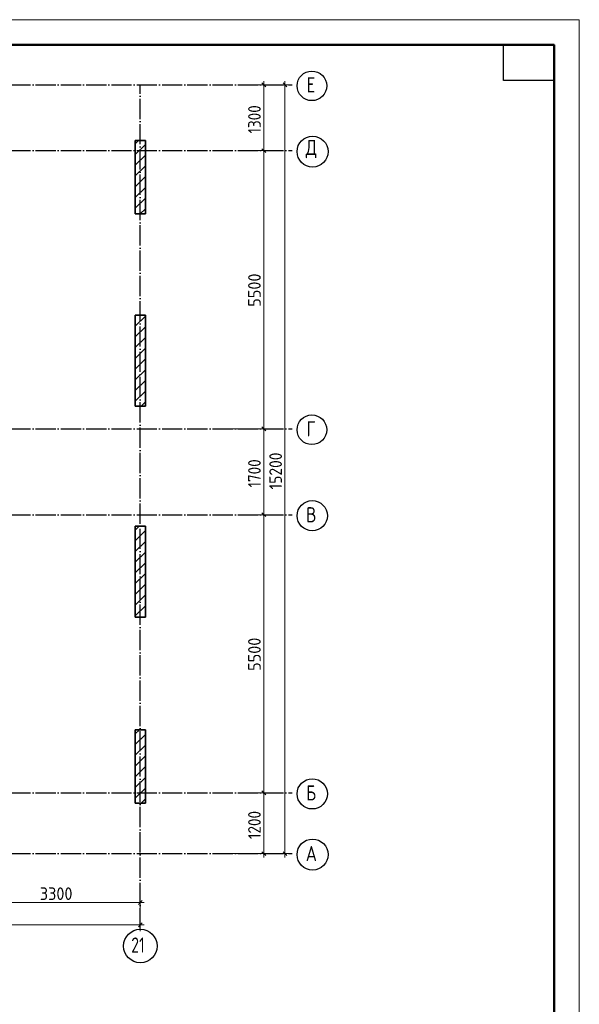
# Model space of a CAD drawing. Header units: millimetres. Extents: x -49773 to 2322955, y -3321 to 58485.
# Tile 372 of 580: x 1376390 to 1387454, y 19854 to 39324. Entities that reach past the tile are written whole.
import ezdxf

# ---------------------------------------------------------------- set-up
doc = ezdxf.new("R2010")
doc.units = ezdxf.units.MM
doc.linetypes.add('______11', pattern=[500, 400, -50, 0, -50])
doc.linetypes.add('______5', pattern=[1100, 800, -100, 100, -100])
doc.layers.add('Standard', color=7, linetype='Continuous', lineweight=25)
doc.layers.add('Размерная линия_ общее', color=7, linetype='Continuous', lineweight=13)
doc.layers.add('Осевая линия_ общее', color=7, linetype='______5', lineweight=13, true_color=0xa0a0a0)
doc.styles.add('ISOCPEUR', font='txt')

msp = doc.modelspace()

# ---------------------------------------------------------------- linework, layer by layer
at = {"color": 7, "linetype": 'Continuous', "lineweight": 35, "transparency": 33554687}
for p, q in [((1378874.8, 36934.5), (1378674.8, 36934.5)), ((1378674.8, 36934.5), (1378674.8, 35484.5)), ((1378874.8, 35484.5), (1378874.8, 36934.5)), ((1378674.8, 35484.5), (1378874.8, 35484.5)), ((1378674.8, 33479.5), (1378674.8, 31679.5)), ((1378874.8, 33479.5), (1378674.8, 33479.5)), ((1378874.8, 31679.5), (1378874.8, 33479.5)), ((1378674.8, 31679.5), (1378874.8, 31679.5)), ((1378674.8, 29309.5), (1378674.8, 27509.5)), ((1378874.8, 29309.5), (1378674.8, 29309.5)), ((1378874.8, 27509.5), (1378874.8, 29309.5)), ((1378674.8, 27509.5), (1378874.8, 27509.5)), ((1378674.8, 25284.5), (1378674.8, 23834.5)), ((1378874.8, 25284.5), (1378674.8, 25284.5)), ((1378874.8, 23834.5), (1378874.8, 25284.5)), ((1378674.8, 23834.5), (1378874.8, 23834.5))]:
    msp.add_line(p, q, dxfattribs=at)
at = {"color": 253, "linetype": '______5', "lineweight": 18, "true_color": 0xababab, "transparency": 33554687}
for p, q in [((1378674.8, 36869.4), (1378739.9, 36934.5)), ((1378674.8, 36445.1), (1378874.8, 36645.1)), ((1378674.8, 36020.8), (1378874.8, 36220.8)), ((1378674.8, 35596.6), (1378874.8, 35796.6)), ((1378674.8, 33475.3), (1378679.1, 33479.5)), ((1378674.8, 33051), (1378874.8, 33251)), ((1378674.8, 32626.7), (1378874.8, 32826.7)), ((1378674.8, 32202.5), (1378874.8, 32402.5)), ((1378674.8, 31778.2), (1378874.8, 31978.2)), ((1378674.8, 29232.6), (1378751.7, 29309.5)), ((1378674.8, 28808.4), (1378874.8, 29008.4)), ((1378674.8, 28384.1), (1378874.8, 28584.1)), ((1378674.8, 27959.8), (1378874.8, 28159.8)), ((1378674.8, 27535.6), (1378874.8, 27735.6)), ((1378674.8, 24990), (1378874.8, 25190)), ((1378674.8, 24565.7), (1378874.8, 24765.7)), ((1378674.8, 24141.5), (1378874.8, 24341.5)), ((1378792.1, 23834.5), (1378874.8, 23917.2))]:
    msp.add_line(p, q, dxfattribs=at)
at = {"color": 253, "linetype": '______11', "lineweight": 18, "true_color": 0xababab, "transparency": 33554687}
for p, q in [((1378674.8, 36657.3), (1378874.8, 36857.3)), ((1378674.8, 36233), (1378874.8, 36433)), ((1378674.8, 35808.7), (1378874.8, 36008.7)), ((1378774.9, 35484.5), (1378874.8, 35584.5)), ((1378674.8, 33263.1), (1378874.8, 33463.1)), ((1378674.8, 32838.9), (1378874.8, 33038.9)), ((1378674.8, 32414.6), (1378874.8, 32614.6)), ((1378674.8, 31990.3), (1378874.8, 32190.3)), ((1378788.2, 31679.5), (1378874.8, 31766.1)), ((1378674.8, 29020.5), (1378874.8, 29220.5)), ((1378674.8, 28596.2), (1378874.8, 28796.2)), ((1378674.8, 28172), (1378874.8, 28372)), ((1378674.8, 27747.7), (1378874.8, 27947.7)), ((1378860.9, 27509.5), (1378874.8, 27523.4)), ((1378674.8, 25202.1), (1378757.2, 25284.5)), ((1378674.8, 24777.9), (1378874.8, 24977.9)), ((1378674.8, 24353.6), (1378874.8, 24553.6)), ((1378674.8, 23929.3), (1378874.8, 24129.3))]:
    msp.add_line(p, q, dxfattribs=at)
at = {"layer": 'Standard', "color": 7, "linetype": 'Continuous', "lineweight": 13, "transparency": 33554687}
msp.add_lwpolyline([(1328054.2, -2676.4), (1387454.2, -2676.4), (1387454.2, 39323.6), (1328054.2, 39323.6), (1328054.2, -2676.4)], close=True, dxfattribs=at)
at = {"layer": 'Standard', "color": 7, "linetype": 'Continuous', "lineweight": 50, "transparency": 33554687}
msp.add_lwpolyline([(1330054.2, 38823.6), (1386954.2, 38823.6), (1386954.2, -2176.4), (1330054.2, -2176.4), (1330054.2, 38823.6)], close=True, dxfattribs=at)
at = {"layer": 'Standard', "color": 7, "linetype": 'Continuous', "lineweight": 25, "transparency": 33554687}
msp.add_lwpolyline([(1386954.2, 38823.6), (1386954.2, 38123.6), (1385954.2, 38123.6), (1385954.2, 38823.6), (1386954.2, 38823.6)], close=True, dxfattribs=at)
at = {"layer": 'Осевая линия_ общее', "color": 253, "linetype": '______11', "lineweight": -3, "true_color": 0xa0a0a0, "transparency": 33554687}
for p, q in [((1334694.8, 38034.5), (1381774.8, 38034.5)), ((1378774.8, 21356.3), (1378774.8, 38034.5)), ((1334694.8, 36734.5), (1381774.8, 36734.5)), ((1334694.8, 31234.5), (1381774.8, 31234.5)), ((1334694.8, 29534.5), (1381774.8, 29534.5)), ((1334694.8, 24034.5), (1381774.8, 24034.5)), ((1334694.8, 22834.5), (1381774.8, 22834.5)), ((1378774.8, 21356.3), (1378774.8, 21356.3))]:
    msp.add_line(p, q, dxfattribs=at)
at = {"layer": 'Осевая линия_ общее', "color": 7, "linetype": 'Continuous', "lineweight": 25, "transparency": 33554687}
for centre, radius in [((1382167.2, 38015), 292.4), ((1382180.6, 36715), 305.8), ((1382167.2, 31215), 292.4), ((1382173.6, 29515), 298.8), ((1382173.6, 24015), 298.8), ((1382180.6, 22815), 305.8), ((1378775.2, 21006.6), 330.4)]:
    msp.add_circle(centre, radius, dxfattribs=at)
at = {"layer": 'Размерная линия_ общее', "color": 7, "linetype": 'Continuous', "lineweight": 13, "transparency": 33554687}
for p, q in [((1381215.8, 38034.5), (1380704.8, 38034.5)), ((1381215.8, 38034.5), (1381090.8, 38034.5)), ((1381253.3, 37997), (1381178.3, 38072)), ((1381215.8, 38034.5), (1381215.8, 38109.5)), ((1381215.8, 38034.5), (1381340.8, 38034.5)), ((1381215.8, 36734.5), (1381215.8, 38034.5)), ((1381634.9, 38034.5), (1381284.8, 38034.5)), ((1381634.9, 38034.5), (1381509.9, 38034.5)), ((1381672.4, 37997), (1381597.4, 38072)), ((1381634.9, 38034.5), (1381634.9, 38109.5)), ((1381634.9, 38034.5), (1381759.9, 38034.5)), ((1381215.8, 36734.5), (1381090.8, 36734.5)), ((1381253.3, 36697), (1381178.3, 36772)), ((1381215.8, 36734.5), (1381340.8, 36734.5)), ((1381215.8, 31234.5), (1381215.8, 36734.5)), ((1381215.8, 31234.5), (1381090.8, 31234.5)), ((1381253.3, 31197), (1381178.3, 31272)), ((1381215.8, 31234.5), (1381340.8, 31234.5)), ((1381215.8, 29534.5), (1381215.8, 31234.5)), ((1381215.8, 29534.5), (1381090.8, 29534.5)), ((1381253.3, 29497), (1381178.3, 29572)), ((1381215.8, 29534.5), (1381340.8, 29534.5)), ((1381215.8, 24034.5), (1381215.8, 29534.5)), ((1381215.8, 24034.5), (1381090.8, 24034.5)), ((1381253.3, 23997), (1381178.3, 24072)), ((1381215.8, 24034.5), (1381340.8, 24034.5)), ((1381215.8, 22834.5), (1380604.8, 22834.5)), ((1381215.8, 22834.5), (1381090.8, 22834.5)), ((1381253.3, 22797), (1381178.3, 22872)), ((1381215.8, 22834.5), (1381340.8, 22834.5)), ((1381215.8, 22834.5), (1381215.8, 22759.5)), ((1381634.9, 22834.5), (1381284.8, 22834.5)), ((1381634.9, 22834.5), (1381509.9, 22834.5)), ((1381672.4, 22797), (1381597.4, 22872)), ((1381634.9, 22834.5), (1381759.9, 22834.5)), ((1381634.9, 22834.5), (1381634.9, 22759.5)), ((1378774.8, 21866.7), (1378774.8, 22049)), ((1375474.8, 21866.7), (1378774.8, 21866.7)), ((1378737.3, 21829.2), (1378812.3, 21904.2)), ((1378774.8, 21866.7), (1378774.8, 21991.7)), ((1378774.8, 21866.7), (1378774.8, 21741.7)), ((1378774.8, 21866.7), (1378849.8, 21866.7)), ((1336694.8, 21426.6), (1378774.8, 21426.6)), ((1378737.3, 21389.1), (1378812.3, 21464.1)), ((1378774.8, 21426.6), (1378774.8, 21551.6)), ((1378774.8, 21426.6), (1378774.8, 21301.6)), ((1378774.8, 21426.6), (1378774.8, 21326.3)), ((1378774.8, 21426.6), (1378849.8, 21426.6))]:
    msp.add_line(p, q, dxfattribs=at)
for points in [[(1381634.9, 22834.5), (1381634.9, 30238.1), (1381634.9, 30238.1), (1381634.9, 38034.5)], [(1381215.8, 36734.5), (1381193.3, 36734.5), (1381193.3, 36734.5), (1380704.8, 36734.5)], [(1381215.8, 31234.5), (1381193.3, 31234.5), (1381193.3, 31234.5), (1381193.3, 31234.5), (1381193.3, 31234.5), (1380604.8, 31234.5)], [(1381215.8, 29534.5), (1381193.3, 29534.5), (1381193.3, 29534.5), (1381193.3, 29534.5), (1381193.3, 29534.5), (1381193.3, 29534.5), (1381193.3, 29534.5), (1380704.8, 29534.5)], [(1381215.8, 24034.5), (1381193.3, 24034.5), (1381193.3, 24034.5), (1381193.3, 24034.5), (1381193.3, 24034.5), (1381193.3, 24034.5), (1381193.3, 24034.5), (1381193.3, 24034.5), (1381193.3, 24034.5), (1380704.8, 24034.5)], [(1381215.8, 22834.5), (1381215.8, 23424.3), (1381215.8, 23424.3), (1381215.8, 24034.5)]]:
    msp.add_lwpolyline(points, dxfattribs=at)

# ---------------------------------------------------------------- texts
at = {"layer": 'Осевая линия_ общее', "color": 7, "linetype": 'Continuous', "lineweight": 25, "transparency": 33554687, "char_height": 300, "attachment_point": 7, "style": 'ISOCPEUR'}
for s, insert, width in [('\\W0.78;Е', (1382062.2, 37884.5), 326.397), ('\\W0.82;Д', (1382045.6, 36584.5), 392.64), ('\\W0.78;Г', (1382062.2, 31084.5), 326.397), ('\\W0.80;В', (1382053.6, 29384.5), 359.83), ('\\W0.80;Б', (1382053.6, 23884.5), 359.83), ('\\W0.82;А', (1382045.6, 22684.5), 392.64), ('\\W0.75;21', (1378595.2, 20876.1), 472.281)]:
    msp.add_mtext(s, dxfattribs=dict(at, insert=insert, width=width))
at = {"layer": 'Размерная линия_ общее', "color": 7, "linetype": 'Continuous', "lineweight": 25, "transparency": 33554687, "char_height": 250, "attachment_point": 7, "rotation": 90, "style": 'ISOCPEUR'}
for s, insert, width in [('\\W0.87;1300', (1381155.8, 37072), 757.849), ('\\W0.93;5500', (1381155.8, 33647), 816.026), ('\\W0.89;15200', (1381574.9, 30034.5), 935.856), ('\\W0.87;1700', (1381155.8, 30072), 757.849), ('\\W0.93;5500', (1381155.8, 26447), 816.026), ('\\W0.87;1200', (1381155.8, 23122), 757.842)]:
    msp.add_mtext(s, dxfattribs=dict(at, insert=insert, width=width))
at = {"layer": 'Размерная линия_ общее', "color": 7, "linetype": 'Continuous', "lineweight": 25, "transparency": 33554687, "insert": (1376787.3, 21916.7), "char_height": 250, "width": 816.012, "attachment_point": 7, "style": 'ISOCPEUR'}
msp.add_mtext('\\W0.93;3300', dxfattribs=at)

doc.saveas('drawing.dxf')
